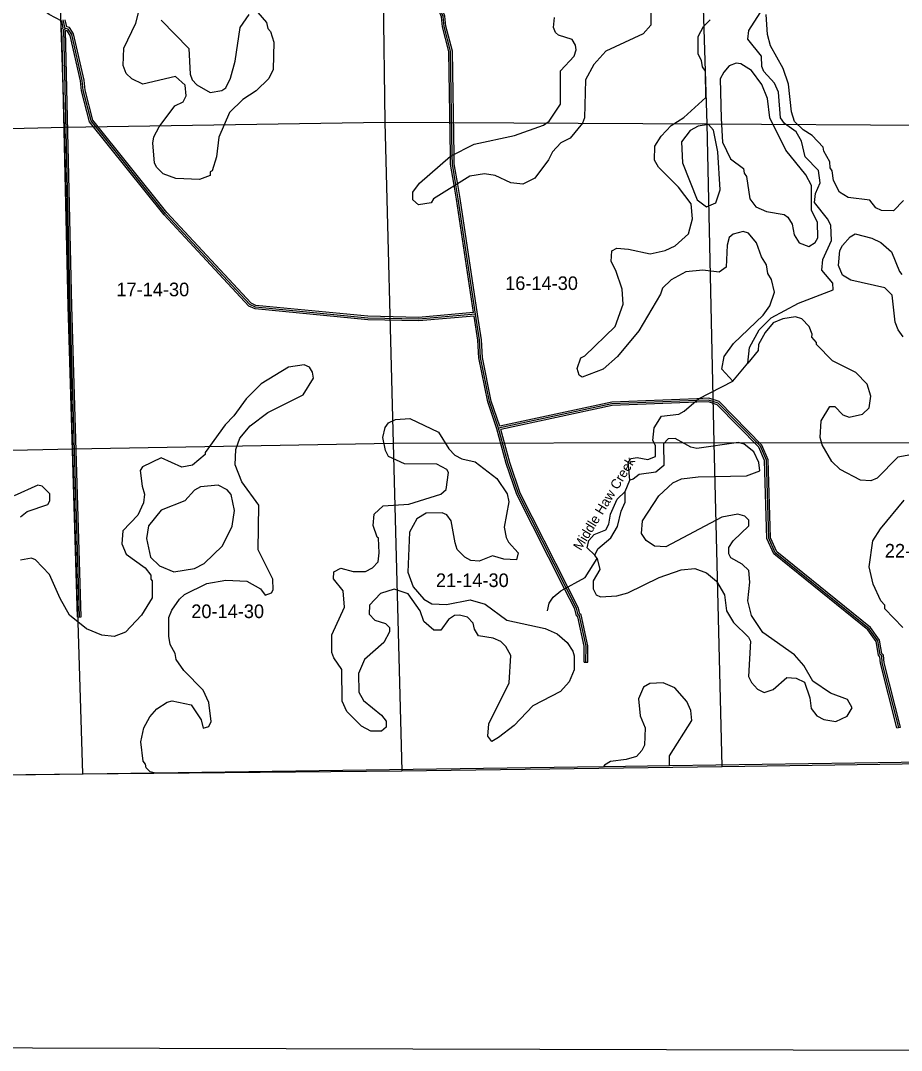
# Model space of a CAD drawing. Extents: x 457167 to 656239, y 1787309 to 1969297.
# Drawn here: x 559531 to 574107, y 1787373 to 1804414 of the extents above; entities that cross this region are included whole.
import ezdxf

# ---------------------------------------------------------------- set-up
doc = ezdxf.new("R2010")
doc.units = 0
for name, color, linetype in [('Level 1', 7, 'Continuous'), ('Level 10', 7, 'Continuous'), ('Level 2', 7, 'Continuous'), ('Level 31', 7, 'Continuous'), ('Level 32', 7, 'Continuous'), ('Level 41', 7, 'Continuous'), ('Level 5', 7, 'Continuous'), ('Level 63', 7, 'Continuous'), ('Level 7', 7, 'Continuous')]:
    doc.layers.add(name, color=color, linetype=linetype)

msp = doc.modelspace()

# ---------------------------------------------------------------- linework, layer by layer
at = {"layer": 'Level 1'}
for p, q in [((560258.093, 1802647.853), (560083.97, 1807951.436)), ((565490.819, 1807944.884), (565557.67, 1802734.251)), ((570894.453, 1802708.193), (570718.104, 1807977.739)), ((554912.4, 1802537.764), (560258.093, 1802647.853)), ((560258.093, 1802647.853), (565557.67, 1802734.251)), ((560398.088, 1797320.489), (560258.093, 1802647.853)), ((565557.67, 1802734.251), (570894.453, 1802708.193)), ((565557.67, 1802734.251), (565695.733, 1797416.916)), ((570894.453, 1802708.193), (576277.096, 1802667.77)), ((571008.769, 1797425.091), (570894.453, 1802708.193)), ((565695.733, 1797416.916), (560398.088, 1797320.489)), ((571008.769, 1797425.091), (565695.733, 1797416.916)), ((565695.733, 1797416.916), (565841.129, 1792001.375)), ((576331.714, 1797421.172), (571008.769, 1797425.091)), ((571138.584, 1792069.759), (571008.769, 1797425.091)), ((560398.088, 1797320.489), (555068.435, 1797218.293)), ((560559.752, 1791946.891), (560398.088, 1797320.489)), ((565841.129, 1792001.375), (571138.584, 1792069.759)), ((571138.584, 1792069.759), (576412.13, 1792148.339)), ((555198.428, 1791889.001), (560559.752, 1791946.891)), ((560559.752, 1791946.891), (565841.129, 1792001.375))]:
    msp.add_line(p, q, dxfattribs=at)
at = {"layer": 'Level 10'}
msp.add_lwpolyline([(576524.735, 1792172.315), (576524.64, 1792172.312), (575634.628, 1792159.301), (570267.548, 1792081.235), (569176.531, 1792065.221), (568749.525, 1792059.216), (561753.42, 1791959.128), (553460.297, 1791842.025), (551929.275, 1791820.006), (551522.269, 1791814.001)], dxfattribs=at)
at = {"layer": 'Level 31'}
msp.add_line((560271.034, 1804282.17), (560237.928, 1804424.068), dxfattribs=at)
for points in [[(567060.869, 1799553.931), (566774.044, 1801464.005), (566734.746, 1801694.272), (566675.64, 1802039.493), (566673.445, 1802188.221), (566647.27, 1803906.772), (566539.868, 1804315.38), (566523.693, 1804482.322), (566465.72, 1804632.638), (566342.188, 1805224.552), (566284.216, 1805374.868)], [(560503.405, 1794544.799), (560350.445, 1799688.656), (560245.809, 1804265.507), (560271.034, 1804282.17)], [(567060.869, 1799553.931), (566118.618, 1799473.276), (565276.708, 1799492.033), (563418.22, 1799672.214), (563326.51, 1799713.894), (561930.125, 1801218.421), (560700.337, 1802755.302), (560568.368, 1803255.987), (560552.217, 1803422.569), (560379.157, 1804181.896), (560321.058, 1804273.679), (560271.034, 1804282.17)], [(567439.285, 1797669.099), (567290.49, 1798111.254), (567142.371, 1798837.035), (567126.487, 1799128.699), (567060.869, 1799553.931)], [(570722.23, 1798127.28), (569316.139, 1798072.692), (567439.285, 1797669.099)], [(574061.735, 1792716.39), (573789.545, 1793784.218), (573781.511, 1793900.959), (573756.697, 1793926.103), (573715.423, 1794151.276), (573574.296, 1794351.579), (572018.919, 1795606.259), (571911.06, 1795848.311), (571872.836, 1797140.349), (571773.254, 1797374.02), (571075.059, 1798084.661), (570916.723, 1798134.837), (570722.23, 1798127.28)], [(568560.444, 1795026.558), (567769.889, 1796584.356), (567596.057, 1797093.476), (567439.285, 1797669.099)], [(568885.66, 1793794.936), (568888.519, 1794064.011), (568781.596, 1794564.241), (568756.446, 1794581.026), (568731.83, 1794689.444), (568560.444, 1795026.558)]]:
    msp.add_lwpolyline(points, dxfattribs=at)
at = {"layer": 'Level 32'}
for p, q in [((560237.075, 1804295.691), (560211.778, 1804404.115)), ((560295.72, 1804308.409), (560267.858, 1804427.829)), ((560473.418, 1794543.906), (560533.392, 1794545.691)), ((568855.661, 1793795.255), (568915.66, 1793794.617)), ((574032.665, 1792708.979), (574090.807, 1792723.801))]:
    msp.add_line(p, q, dxfattribs=at)
for points in [[(560211.777, 1804404.115), (560005.286, 1804515.995), (558276.025, 1805803.254), (554866.639, 1807268.148)], [(567090.537, 1799558.386), (566803.666, 1801468.756), (566764.317, 1801699.327), (566705.602, 1802042.262), (566703.442, 1802188.671), (566677.211, 1803910.874), (566569.496, 1804320.674), (566553.159, 1804489.294), (566494.589, 1804641.156), (566371.057, 1805233.07), (566313.547, 1805382.19)], [(567026.454, 1799581.095), (566744.42, 1801459.253), (566705.175, 1801689.218), (566645.676, 1802036.723), (566643.448, 1802187.771), (566617.329, 1803902.671), (566510.24, 1804310.086), (566494.228, 1804475.35), (566436.851, 1804624.12), (566313.318, 1805216.034), (566264.359, 1805342.986)], [(560473.418, 1794543.906), (560320.454, 1799687.866), (560215.437, 1804281.4), (560237.074, 1804295.691)], [(560533.392, 1794545.691), (560380.435, 1799689.444), (560276.18, 1804249.616), (560277.69, 1804250.611)], [(567035.495, 1799521.649), (566119.565, 1799443.246), (565274.924, 1799462.065), (563410.355, 1799642.836), (563308.616, 1799689.072), (561907.389, 1801198.818), (560672.946, 1802741.516), (560538.741, 1803250.681), (560522.542, 1803417.768), (560351.051, 1804170.205), (560302.859, 1804246.338), (560277.69, 1804250.61)], [(567026.454, 1799581.095), (566117.67, 1799503.304), (565278.492, 1799522.001), (563426.086, 1799701.593), (563344.403, 1799738.716), (561952.862, 1801238.022), (560727.729, 1802769.088), (560597.995, 1803261.292), (560581.893, 1803427.369), (560407.262, 1804193.588), (560339.257, 1804301.019), (560295.719, 1804308.409)], [(567410.57, 1797660.365), (567261.465, 1798103.44), (567112.535, 1798833.199), (567096.611, 1799125.588), (567035.496, 1799521.649)], [(567459.173, 1797704.061), (567319.515, 1798119.068), (567172.208, 1798840.871), (567156.362, 1799131.811), (567090.537, 1799558.386)], [(570721.066, 1798157.257), (569312.375, 1798102.57), (567459.174, 1797704.061)], [(570723.394, 1798097.301), (569319.903, 1798042.816), (567476.553, 1797646.426)], [(574090.807, 1792723.801), (573819.288, 1793788.991), (573810.678, 1793914.115), (573784.54, 1793940.6), (573743.743, 1794163.167), (573596.401, 1794372.292), (572043.38, 1795625.071), (571940.871, 1795855.114), (571902.655, 1797146.898), (571798.629, 1797390.999), (571091.232, 1798111.007), (570920.793, 1798165.018), (570721.065, 1798157.257)], [(574032.665, 1792708.979), (573759.802, 1793779.444), (573752.345, 1793887.802), (573728.854, 1793911.606), (573687.102, 1794139.385), (573552.191, 1794330.866), (571994.458, 1795587.446), (571881.247, 1795841.506), (571843.017, 1797133.799), (571747.878, 1797357.04), (571058.885, 1798058.316), (570912.653, 1798104.656), (570723.395, 1798097.301)], [(568533.69, 1795012.982), (567742.18, 1796572.663), (567567.36, 1797084.678), (567410.57, 1797660.366)], [(568587.196, 1795040.135), (567797.598, 1796596.05), (567624.754, 1797102.273), (567476.553, 1797646.426)], [(568855.661, 1793795.255), (568858.485, 1794060.997), (568754.806, 1794546.053), (568729.84, 1794562.715), (568703.399, 1794679.168), (568533.7, 1795012.963)], [(568915.66, 1793794.617), (568918.553, 1794067.023), (568808.386, 1794582.43), (568783.052, 1794599.338), (568760.261, 1794699.719), (568587.186, 1795040.154)]]:
    msp.add_lwpolyline(points, dxfattribs=at)
at = {"layer": 'Level 5'}
for p, q in [((571316.096, 1798447.694), (571567.137, 1798747.012)), ((569534.645, 1796619.365), (569610.255, 1796810.868)), ((569072.609, 1795512.112), (569031.097, 1795570.592))]:
    msp.add_line(p, q, dxfattribs=at)
for points in [[(571567.137, 1798747.012), (571592.995, 1799005.336), (571752.305, 1799296.622), (571953.026, 1799496.038), (572403.941, 1799736.347), (572979.868, 1799959.598), (572971.857, 1800068.009), (572789.172, 1800285.341), (572806.4, 1800460.333), (572949.14, 1800776.69), (572941.588, 1801026.773), (572883.555, 1801135.345), (572667.67, 1801402.796), (572684.829, 1801552.778), (572760.409, 1801727.612), (572736.056, 1801936.115), (572511.701, 1802161.886), (572454.198, 1802420.509), (572362.955, 1802570.85), (572171.68, 1802713.19), (572105.279, 1802805.091), (572073.275, 1803230.336), (572007.082, 1803380.618), (571832.638, 1803572.909), (571799.556, 1803656.37), (571791.745, 1803823.132), (571567.579, 1804107.283), (571584.708, 1804248.936), (571769.028, 1804540.112)], [(569610.255, 1796810.868), (569586.232, 1797111.043), (569636.412, 1797169.264), (569736.514, 1797185.616), (569911.476, 1797151.707), (570036.688, 1797201.34), (570037.246, 1797384.732), (569995.855, 1797468.223), (570013.183, 1797676.566), (570138.814, 1797867.911), (570422.377, 1797900.345), (570514.249, 1797950.067), (570748.31, 1798157.723), (571316.096, 1798447.694)], [(569031.097, 1795570.592), (568906.445, 1795687.693), (568931.844, 1795812.675), (569023.875, 1795912.417), (569215.836, 1795986.821), (569266.146, 1796078.353), (569291.685, 1796245.016), (569400.875, 1796494.741), (569534.645, 1796619.365)], [(568252.874, 1794647.749), (568278.273, 1794772.701), (568345.294, 1794872.533), (568470.695, 1794980.516), (568871.529, 1795195.985), (569072.609, 1795512.112)]]:
    msp.add_lwpolyline(points, dxfattribs=at)
at = {"layer": 'Level 63'}
msp.add_lwpolyline([(536651.603, 1787478.526), (576514.525, 1787372.776), (576611.219, 1832825.663), (536796.799, 1832931.691), (536651.603, 1787478.526)], dxfattribs=at)
at = {"layer": 'Level 7'}
for points in [[(563457.71, 1804549.921), (563598.905, 1804382.74), (563623.585, 1804282.638), (563665.106, 1804232.488), (563722.899, 1804057.236), (563713.123, 1803607.11), (563637.644, 1803457.276), (563428.552, 1803249.561), (563211.38, 1803108.526), (562985.609, 1802892.51), (562809.24, 1802484.581), (562774.852, 1802159.566), (562699.073, 1801926.411), (562699.073, 1801926.411), (562665.693, 1801909.841), (562665.493, 1801851.48), (562490.241, 1801785.346), (562098.465, 1801803.262), (561890.321, 1801878.941), (561782.279, 1801987.671), (561749.157, 1802062.801), (561716.864, 1802388.016), (561733.863, 1802488.018), (561826.083, 1802654.451), (562085.624, 1803003.751), (562219.225, 1803070.023), (562269.545, 1803169.895), (562253.423, 1803344.987), (562095.49, 1803487.228), (561553.242, 1803363.879), (561370.109, 1803447.828), (561278.696, 1803539.828), (561229.105, 1803673.37), (561238.362, 1803956.774), (561439.741, 1804372.963), (561490.38, 1804564.536)], [(561856.717, 1804421.639), (562313.739, 1803953.367), (562337.373, 1803528.121), (562370.424, 1803436.331), (562445.196, 1803352.73), (562669.88, 1803226.971), (562861.713, 1803259.694), (562928.534, 1803301.145), (563004.084, 1803459.308), (563079.992, 1803742.514), (563165.159, 1804300.783), (563315.899, 1804517.038)], [(569960.15, 1804570.911), (569959.392, 1804337.497), (569833.891, 1804196.163), (569216.095, 1803906.361), (569015.334, 1803690.236), (568881.104, 1803432.241), (568862.47, 1802807.081), (568828.83, 1802715.479), (568627.939, 1802466.042), (568469.317, 1802391.509), (568335.446, 1802241.886), (568268.326, 1802108.732), (568042.305, 1801809.346), (567841.904, 1801709.931), (567641.9, 1801727.259), (567383.865, 1801853.118), (567208.902, 1801878.676), (566967.019, 1801837.782), (566365.593, 1801464.55), (566323.713, 1801397.988), (566115.18, 1801365.325), (566115.18, 1801365.325), (566023.778, 1801448.955), (566024.167, 1801573.997), (566132.997, 1801723.721), (566642.951, 1802172.254), (567035.415, 1802371.081), (567702.745, 1802510.671), (568186.8, 1802684.191), (568278.731, 1802750.592), (568463.011, 1803033.439), (568464.776, 1803583.627), (568690.647, 1803824.664), (568724.317, 1803932.936), (568716.206, 1804007.997), (568658.155, 1804099.857), (568433.33, 1804175.606), (568383.449, 1804217.446), (568350.358, 1804300.907), (568367.556, 1804467.61)], [(574143.322, 1801439.765), (573976.041, 1801265.26), (573775.998, 1801274.217), (573684.436, 1801316.197), (573584.794, 1801441.568), (573226.488, 1801484.394), (573085.065, 1801576.514), (572985.622, 1801768.576), (572961.14, 1801927.067), (572927.959, 1801977.178), (572919.918, 1802077.249), (572820.435, 1802252.601), (572812.324, 1802319.321), (572629.55, 1802511.652), (572479.756, 1802603.842), (572338.503, 1802745.982), (572289.011, 1802904.534), (572240.426, 1803363.191), (572149.582, 1803621.913), (571942.355, 1803997.696), (571892.924, 1804181.259), (571869, 1804514.813)], [(571316.096, 1798447.694), (571133.351, 1798648.355), (571175.69, 1798856.629), (571326.43, 1799072.884), (571819.774, 1799538.147), (571928.644, 1799696.211), (572004.383, 1799921.026), (571955.02, 1800129.598), (571896.999, 1800229.829), (571872.447, 1800371.611), (571789.505, 1800505.251), (571706.901, 1800738.964), (571574.008, 1800897.775), (571490.706, 1800923.044), (571323.855, 1800881.891), (571257.004, 1800823.73), (571223.265, 1800698.817), (571205.407, 1800332.051), (571088.446, 1800249.079), (570821.782, 1800283.276), (570538.278, 1800259.152), (570296.105, 1800126.557), (570153.925, 1799985.293), (570120.255, 1799885.361), (569759.865, 1799277.958), (569408.364, 1798853.917), (569174.292, 1798646.261), (568823.748, 1798513.995), (568773.826, 1798547.505), (568740.835, 1798655.966), (568799.755, 1798830.839), (568866.535, 1798863.981), (569368.288, 1799354.224), (569502.847, 1799720.591), (569486.955, 1799970.745), (569379.57, 1800279.518), (569305.038, 1800429.83), (569313.926, 1800604.862), (569397.417, 1800646.284), (569589.09, 1800628.986), (569947.316, 1800552.82), (570197.61, 1800610.383), (570364.561, 1800684.856), (570581.953, 1800884.242), (570649.432, 1801134.137), (570625.209, 1801384.291), (570417.684, 1801660.042), (570085.285, 1801986.233), (570018.954, 1802103.134), (570028.041, 1802336.518), (570128.601, 1802502.951), (570295.882, 1802677.456), (570504.715, 1802810.191), (570872.587, 1803142.461), (570865.633, 1803575.976), (570815.841, 1803651.167), (570799.5, 1803751.269), (570741.469, 1803859.81), (570742.416, 1804151.574), (570834.646, 1804318.008), (570943.376, 1804426.051)], [(574136.122, 1799180.63), (574053.15, 1799297.631), (574003.528, 1799422.812), (573954.944, 1799873.128), (573830.26, 1799990.229), (573272.121, 1800117.074), (573130.668, 1800200.893), (573064.505, 1800359.485), (573090.294, 1800609.509), (573132.244, 1800692.741), (573257.745, 1800834.025), (573341.265, 1800883.786), (573616.17, 1800816.249), (573765.963, 1800740.729), (573940.567, 1800590.119), (574072.902, 1800264.576), (574114.413, 1800214.426)], [(574263.282, 1797229.552), (574046.409, 1797188.549), (573703.507, 1796839.509), (573603.345, 1796798.157), (573428.313, 1796807.046), (573095.416, 1796983.154), (572954.123, 1797116.994), (572796.618, 1797392.616), (572763.666, 1797517.758), (572781.225, 1797792.782), (572923.665, 1798025.747), (573007.025, 1798025.479), (573139.979, 1797891.678), (573239.88, 1797849.699), (573465.124, 1797899.002), (573573.855, 1798007.016), (573599.453, 1798198.679), (573541.76, 1798398.921), (573350.645, 1798591.271), (572967.768, 1798784.22), (572701.852, 1799051.831), (572701.981, 1799085.171), (572627.25, 1799177.131), (572627.379, 1799227.152), (572577.787, 1799352.324), (572461.475, 1799477.764), (572353.202, 1799511.433), (572144.7, 1799478.781), (571986.078, 1799412.577), (571852.207, 1799254.613), (571743.217, 1799054.899), (571734.548, 1798954.867), (571567.137, 1798747.012)], [(561954.103, 1793133.918), (562037.564, 1793158.66), (562354.11, 1793090.963), (562520.054, 1792840.351), (562552.976, 1792706.87), (562644.737, 1792731.581), (562686.717, 1792814.812), (562646.014, 1793131.727), (562554.97, 1793332.089), (562230.902, 1793658.22), (562106.419, 1793842.041), (562090.067, 1793942.112), (562007.195, 1794092.424), (561982.613, 1794225.906), (561983.59, 1794534.351), (562034.01, 1794659.233), (562159.64, 1794842.237), (562243.23, 1794916.969), (562610.615, 1795099.216), (562927.589, 1795156.561), (563277.655, 1795138.776), (563502.339, 1795013.016), (563577.001, 1794904.376), (563685.502, 1794945.737), (563710.682, 1794995.658), (563702.9, 1795170.751), (563462.682, 1795655.036), (563473.405, 1796396.936), (563191.188, 1796781.289), (563083.734, 1797065.082), (563092.851, 1797315.136), (563160.16, 1797506.67), (563327.511, 1797706.185), (563620.004, 1797930.352), (564204.49, 1798220.263), (564380.4, 1798494.8), (564364.059, 1798594.901), (564314.308, 1798678.401), (564222.735, 1798720.371), (563964.182, 1798679.537), (563513.138, 1798405.848), (563262.266, 1798156.581), (563061.306, 1797873.764), (562919.105, 1797724.171), (562584.175, 1797266.749), (562584.075, 1797233.409), (562375.113, 1797059.003), (562199.95, 1797026.211), (561858.624, 1797177.339), (561549.72, 1797028.273), (561507.85, 1796970.081), (561540.374, 1796711.528), (561581.625, 1796578.016), (561564.496, 1796436.364), (561472.147, 1796228.25), (561221.235, 1795970.613), (561203.877, 1795753.929), (561278.35, 1795586.977), (561594.407, 1795360.878), (561685.71, 1795235.547), (561685.52, 1795168.856), (561710.43, 1795143.746), (561709.543, 1794860.311), (561533.563, 1794577.466), (561265.892, 1794294.888), (561082.26, 1794220.415), (560873.956, 1794246.112), (560624.161, 1794346.931), (560341.445, 1794572.921), (560183.94, 1794848.513), (560010.154, 1795249.207), (559777.518, 1795491.718), (559710.897, 1795516.917), (559527.405, 1795484.165)], [(567328.98, 1792483.225), (567262.578, 1792575.155), (567279.906, 1792775.158), (567615.525, 1793457.693), (567641.971, 1793907.75), (567559.099, 1794058.061), (567475.997, 1794141.691), (567351.115, 1794192.131), (567109.49, 1794234.568), (567043.129, 1794343.169), (567018.447, 1794443.271), (566927.075, 1794543.601), (566793.793, 1794577.37), (566710.401, 1794569.289), (566610.17, 1794502.926), (566484.57, 1794328.262), (566367.859, 1794328.621), (566201.595, 1794470.891), (566143.792, 1794646.113), (565944.606, 1794930.205), (565711.452, 1795005.983), (565486.11, 1794931.639), (565302.129, 1794740.494), (565301.63, 1794590.441), (565393.002, 1794490.111), (565567.905, 1794439.543), (565634.397, 1794372.652), (565634.168, 1794297.631), (565541.918, 1794122.857), (565224.215, 1793840.44), (565123.426, 1793607.355), (565130.78, 1793298.88), (565205.381, 1793165.229), (565504.738, 1792922.529), (565579.44, 1792822.268), (565579.111, 1792722.236), (565503.89, 1792655.775), (565328.828, 1792656.322), (565170.695, 1792740.212), (564929.699, 1792982.723), (564855.226, 1793149.704), (564848.561, 1793674.892), (564715.768, 1793867.053), (564682.716, 1793958.885), (564683.664, 1794250.619), (564893.553, 1794708.458), (564869.36, 1794975.322), (564711.625, 1795175.883), (564711.985, 1795292.586), (564828.886, 1795350.587), (565037.13, 1795299.879), (565237.203, 1795299.261), (565354.104, 1795357.224), (565446.135, 1795456.956), (565463.263, 1795606.979), (565455.71, 1795848.763), (565430.74, 1795865.503), (565364.668, 1796057.465), (565381.966, 1796249.138), (565532.437, 1796382.032), (565957.693, 1796414.027), (566483.4, 1796579.086), (566575.33, 1796653.819), (566609.588, 1796937.123), (566584.747, 1796987.244), (566418.285, 1797071.123), (565884.786, 1797081.166), (565618.391, 1797198.726), (565568.7, 1797298.916), (565527.706, 1797515.799), (565561.575, 1797682.422), (565620.186, 1797757.254), (565737.057, 1797815.246), (565970.54, 1797831.169), (566444.99, 1797604.581), (566619.165, 1797328.93), (566718.877, 1797220.229), (566835.39, 1797161.49), (567051.964, 1797110.781), (567409.541, 1796834.541), (567583.826, 1796583.9), (567608.408, 1796450.448), (567532.04, 1796033.861), (567564.823, 1795858.709), (567606.274, 1795783.548), (567764.108, 1795607.997), (567738.709, 1795491.356), (567530.335, 1795500.343), (567338.792, 1795559.321), (567121.76, 1795468.307), (566980.077, 1795477.096), (566880.235, 1795535.776), (566755.582, 1795661.216), (566722.56, 1795769.687), (566657.056, 1796136.712), (566582.355, 1796236.972), (566507.423, 1796270.552), (566240.629, 1796263.059), (566090.287, 1796171.856), (565964.518, 1795947.171), (565937.413, 1795288.701)], [(569072.609, 1795512.112), (569113.701, 1795328.58), (569004.741, 1795145.546), (569004.322, 1795012.164), (569054.014, 1794911.963), (569128.935, 1794878.353), (569395.769, 1794894.176), (569579.291, 1794943.64), (570096.997, 1795200.4), (570464.181, 1795324.266), (570689.325, 1795348.59), (570880.838, 1795272.941), (571047.132, 1795139.041), (571179.795, 1794913.529), (571212.289, 1794646.635), (571328.372, 1794454.544), (571577.708, 1794212.013), (571610.83, 1794145.182), (571575.614, 1793561.773), (571625.305, 1793461.582), (571725.018, 1793352.881), (571833.19, 1793294.202), (571983.412, 1793343.725), (572209.144, 1793543.081), (572367.496, 1793534.252), (572500.649, 1793467.133), (572591.532, 1793208.42), (572615.985, 1793033.258), (572707.287, 1792907.917), (572823.799, 1792849.207), (573023.772, 1792815.24), (573207.465, 1792906.353), (573291.255, 1793039.436), (573216.652, 1793181.417), (572933.547, 1793282.336), (572642.43, 1793483.355), (572493.196, 1793742.237), (572335.362, 1793917.818), (571811.361, 1794286.287), (571628.845, 1794570.309), (571562.942, 1794812.252), (571597.26, 1795120.597), (571581.218, 1795312.4), (571473.165, 1795421.1), (571281.762, 1795521.749), (571248.65, 1795588.54), (571248.97, 1795696.911), (571324.36, 1795805.054), (571583.571, 1796054.331), (571583.86, 1796146.022), (571517.4, 1796212.913), (571400.797, 1796246.621), (571133.874, 1796197.448), (570206.974, 1795708.589), (570023.601, 1795717.476), (569882.178, 1795809.636), (569807.516, 1795926.607), (569824.875, 1796134.941), (570092.945, 1796550.911), (570327.046, 1796766.896), (570468.998, 1796833.129), (570744.191, 1796865.633), (571544.544, 1796879.753), (571761.546, 1796962.397), (571745.295, 1797104.179), (571662.492, 1797279.501), (571504.528, 1797405.071), (571412.897, 1797430.34), (570720.657, 1797332.53), (570620.715, 1797357.859), (570362.75, 1797500.398), (570246.009, 1797492.416), (570170.718, 1797409.315), (570177.911, 1797050.829), (570044.17, 1796942.876), (569768.946, 1796902.081), (569668.675, 1796827.35), (569610.255, 1796810.868)], [(559529.688, 1796201.086), (559638.359, 1796292.458), (559980.503, 1796408.054), (560014.043, 1796466.306), (560014.412, 1796583.017), (559889.759, 1796708.447), (559814.797, 1796725.357), (559422.433, 1796551.57)], [(569031.097, 1795570.592), (569081.437, 1795670.465), (569298.769, 1795853.18), (569407.769, 1796044.584), (569466.907, 1796294.479), (569534.087, 1796444.302), (569534.645, 1796619.365)], [(574129.135, 1794370.596), (573830.018, 1794679.988), (573830.177, 1794738.339), (573763.745, 1794813.589), (573639.561, 1795089.081), (573573.778, 1795372.716), (573633.515, 1795806.032), (573759.215, 1796005.717), (574152.517, 1796479.609)], [(565937.413, 1795288.701), (566028.367, 1795046.647), (566202.741, 1794837.686), (566335.894, 1794762.237), (566577.608, 1794753.12), (566969.643, 1794826.896), (567219.537, 1794759.428), (567577.145, 1794491.518), (568210.276, 1794356.114), (568410.05, 1794263.755), (568576.324, 1794121.515), (568667.566, 1793979.504), (568692.337, 1793904.413), (568691.59, 1793670.999), (568607.6, 1793471.196), (568465.36, 1793313.261), (568006.115, 1793072.941), (567696.623, 1792748.843), (567437.58, 1792549.586), (567328.98, 1792483.225), (567328.98, 1792483.225)], [(570270.445, 1792081.277), (570270.966, 1792248.797), (570639.626, 1792831.161), (570623.485, 1792997.913), (570557.282, 1793148.204), (570357.927, 1793373.906), (570166.454, 1793457.884), (569941.31, 1793441.931), (569841.11, 1793383.909), (569757.13, 1793192.435), (569781.223, 1792908.901), (569863.966, 1792708.569), (569854.708, 1792425.165), (569812.739, 1792333.593), (569720.708, 1792233.86), (569553.846, 1792184.357), (569295.292, 1792151.864), (569195.091, 1792093.811), (569175.143, 1792065.201)], [(561762.259, 1791959.253), (561675.34, 1791984.387), (561608.878, 1792051.308), (561600.737, 1792109.669), (561559.186, 1792159.849), (561518.522, 1792476.753), (561569.291, 1792710.007), (561669.921, 1792893.081), (561787.051, 1793026.065), (561954.103, 1793133.918)]]:
    msp.add_lwpolyline(points, dxfattribs=at)
for points in [[(572573.675, 1800677.834), (572682.246, 1800744.196), (572724.186, 1800819.058), (572716.674, 1801077.511), (572617.22, 1801269.573), (572618.567, 1801686.39), (572527.424, 1801861.741), (572195.275, 1802271.273), (571930.216, 1802805.638), (571889.553, 1803122.552), (571798.61, 1803356.265), (571624.265, 1803590.236), (571449.561, 1803699.166), (571374.57, 1803707.755), (571257.728, 1803666.433), (571165.668, 1803558.361), (571106.988, 1803450.188), (571121.534, 1802791.548), (571145.298, 1802399.682), (571277.792, 1802124.16), (571494.047, 1801965.08), (571502.158, 1801890.019), (571543.639, 1801831.539), (571600.813, 1801464.544), (571700.426, 1801330.843), (571875.26, 1801255.254), (572166.865, 1801204.326), (572225.085, 1801162.446), (572299.758, 1801045.506), (572332.55, 1800870.344), (572415.482, 1800736.673), (572573.675, 1800677.834)], [(570883.474, 1801333.453), (571033.755, 1801399.656), (571109.465, 1801616.17), (571069.778, 1802241.519), (570995.904, 1802600.214), (570912.832, 1802692.174), (570746.01, 1802667.721), (570612.398, 1802593.119), (570470.097, 1802410.144), (570485.651, 1802059.989), (570725.47, 1801450.653), (570883.474, 1801333.453)], [(562069.375, 1795292.653), (562411.33, 1795349.928), (562570.011, 1795432.801), (562871.033, 1795723.589), (563030.472, 1796048.216), (563072.97, 1796306.511), (563015.467, 1796573.464), (562949.005, 1796648.694), (562799.183, 1796724.203), (562507.349, 1796700.11), (562407.117, 1796642.087), (562248.176, 1796467.513), (561855.872, 1796310.366), (561646.651, 1796052.629), (561612.623, 1795844.326), (561678.326, 1795535.681), (561827.95, 1795393.471), (562069.375, 1795292.653)]]:
    msp.add_lwpolyline(points, close=True, dxfattribs=at)

# ---------------------------------------------------------------- texts
at = {"layer": 'Level 2'}
for s, p in [('17-14-30', (561117.008, 1799852.329)), ('16-14-30', (567549.322, 1799956.24)), ('22-14-30', (573832.548, 1795529.001)), ('21-14-30', (566404.202, 1795040.583)), ('20-14-30', (562355.667, 1794526.711))]:
    msp.add_text(s, height=225, dxfattribs=at).set_placement(p)
at = {"layer": 'Level 41'}
msp.add_text('Middle Haw Creek', height=160, rotation=58.7440695, dxfattribs=at).set_placement((568801.808, 1795633.024))

doc.saveas('drawing.dxf')
